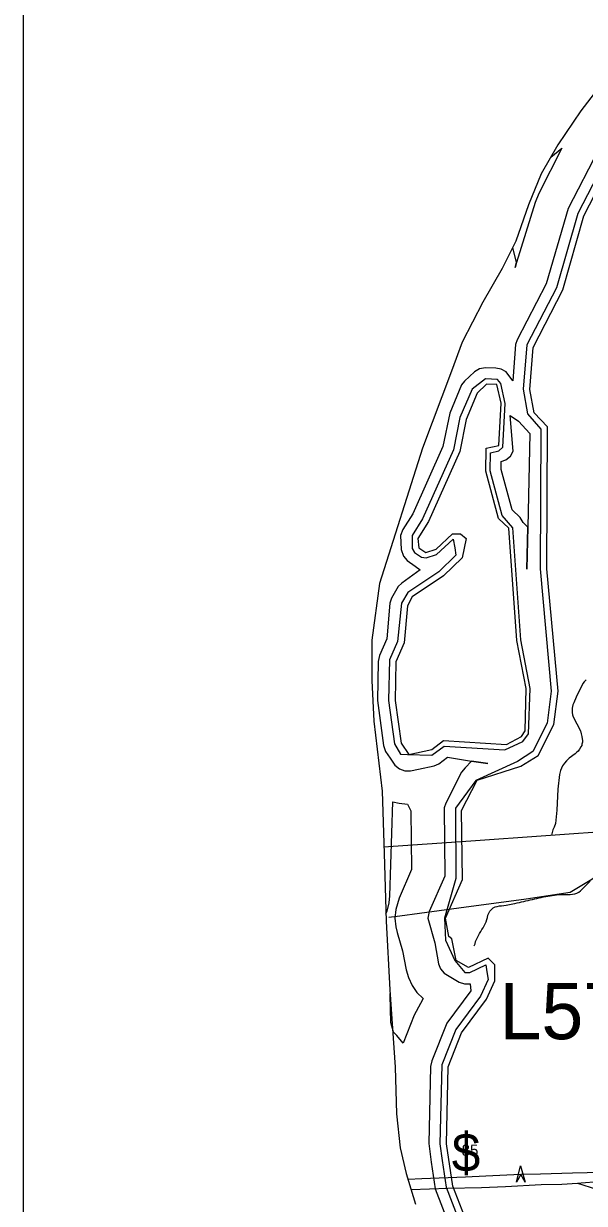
# Model space of a CAD drawing. Extents: x 1383679 to 1536984, y 460658 to 651027.
# Drawn here: x 1396052 to 1400132, y 554708 to 563300 of the extents above; entities that cross this region are included whole.
import ezdxf

# ---------------------------------------------------------------- set-up
doc = ezdxf.new("R2010")
doc.units = 0
for name, color, linetype in [('Default', 7, 'Continuous'), ('Exist Boundary Political CountyLine', 7, 'Continuous'), ('Exist Hydrographic Bay Label', 7, 'Continuous'), ('Exist Hydrographic Buffer Line', 7, 'Continuous'), ('Exist Hydrographic Island Shore', 7, 'Continuous'), ('Exist Hydrographic Misc Water Feature', 7, 'Continuous'), ('Exist Road Non-System Type 51', 7, 'Continuous'), ('Exist Road Primary Interstate Divided Center Attributed', 7, 'Continuous'), ('Exist Road Primary Interstate Shield CELL', 7, 'Continuous'), ('Exist Road Primary Interstate Structure Cantilever Sign Attributed CELL', 7, 'Continuous'), ('Exist Road Primary Interstate Structure Cantilever Sign Number Label', 7, 'Continuous'), ('Exist Utilities Electrical Transmission Line', 7, 'Continuous'), ('Map Preparation Inset Cut Line', 7, 'Continuous')]:
    doc.layers.add(name, color=color, linetype=linetype)

msp = doc.modelspace()

# ---------------------------------------------------------------- linework, layer by layer
at = {"layer": 'Exist Boundary Political CountyLine'}
msp.add_lwpolyline([(1400284.3, 562894.3), (1400107.3, 562663.7), (1399938.3, 562417.2), (1399817.8, 562205.5), (1399725, 561979.5), (1399633.4, 561715.2), (1399533.3, 561515.1), (1399392.2, 561271.9), (1399242, 560980.9), (1399165.5, 560768.4), (1398953.9, 560208.6), (1398640.8, 559221.5), (1398586.6, 558809.5), (1398586.5, 558515.3), (1398600.3, 558218.9), (1398661.9, 557709.2), (1398674.4, 557256.8), (1398690.2, 556762.2), (1398715.8, 556263.5), (1398756.1, 555700.4), (1398765.1, 555360), (1398791.9, 555113.4), (1398836.2, 554926.4), (1398903.5, 554702.9)], dxfattribs=at)
at = {"layer": 'Exist Hydrographic Bay Label'}
msp.add_lwpolyline([(1399260.7, 554613.5), (1399173.7, 554831.9), (1399129.7, 555141.3), (1399141.7, 555702.4), (1399237.7, 555949.9), (1399418.7, 556195.7), (1399479.7, 556329.1), (1399481.7, 556443.9), (1399432.7, 556494.2), (1399289.7, 556424.9), (1399198.6, 556475.9), (1399168.7, 556634), (1399144.7, 556651), (1399122.7, 556786), (1399244.7, 557065.8), (1399238.6, 557568.1), (1399351.7, 557789), (1399670.6, 557890.9), (1399796.6, 557970.5), (1399909.6, 558194.7), (1399940.6, 558437), (1399858.7, 559328.2), (1399863.6, 560362), (1399765.6, 560465.8), (1399735.6, 560633.8), (1399758.6, 560941.8), (1399975.6, 561360.9), (1400128.6, 561899.4), (1400337.5, 562305.5)], dxfattribs=at)
at = {"layer": 'Exist Hydrographic Buffer Line'}
for points in [[(1400800.9, 563674.2), (1400617.6, 563196.6), (1400440.8, 562604.7), (1400405.6, 562584.1), (1400236, 562381.2), (1400013, 561953.7), (1399854.6, 561404.8), (1399643.2, 560996.5), (1399631.5, 560962.1), (1399611.3, 560697)], [(1399968.3, 562391.4), (1399799.6, 562063.5), (1399773.4, 561997.2), (1399638.9, 561559.4), (1399627.9, 561523.6), (1399638.9, 561559.4), (1399610.8, 561669.9)], [(1399887.2, 562327.5), (1399968.3, 562391.4)], [(1400297.8, 562330.4), (1400084.1, 561917.1), (1399929.3, 561375.1), (1399714.2, 560959.7), (1399686.9, 560636.2), (1399717.3, 560458.2), (1399814.6, 560345.6), (1399809.8, 559327.8), (1399891.5, 558437.2), (1399861.9, 558206), (1399757, 557997.8), (1399644.7, 557926.9), (1399342.8, 557788.5), (1399194.1, 557585.8), (1399195.7, 557073.4), (1399113.7, 556785.4), (1399120.9, 556623.9), (1399189.7, 556475.4), (1399261.2, 556389.4), (1399298.2, 556388.3), (1399415.3, 556445.1), (1399422.7, 556393.7), (1399430.8, 556337.6), (1399375.1, 556215.6), (1399196.6, 555973.1), (1399095.5, 555716.3), (1399080.8, 555141.7), (1399097.5, 555020), (1399125.2, 554825.7), (1399214.6, 554598.2)], [(1399611.3, 560697), (1399562.8, 560762.8), (1399526.7, 560783.7), (1399488.1, 560790.8), (1399413.1, 560792.3), (1399369.7, 560785.2), (1399333.7, 560764.3), (1399260.2, 560695.2), (1399238.7, 560668), (1399152.7, 560461.6), (1399102.7, 560220.5), (1398883.7, 559730), (1398810.4, 559614.2), (1398793.5, 559570.8), (1398799.3, 559468.9), (1398814.8, 559420.9), (1398841.6, 559389), (1398901.6, 559347.7), (1398937.3, 559321.2), (1398803.1, 559223.9), (1398777.8, 559201.3), (1398729.4, 559114.9), (1398717.5, 559080), (1398694.8, 558820.3), (1398641.7, 558698.5), (1398631.8, 558653.1), (1398625.8, 558370.9), (1398670.9, 558042.1), (1398685.8, 557999), (1398719, 557949.2), (1398753.8, 557898.6), (1398785.8, 557871.8), (1398824.9, 557857.6), (1398866.5, 557857.6), (1398925.7, 557870.2)], [(1398794.6, 557980.3), (1398845.7, 557975.7), (1399022.2, 557972.6), (1399111.6, 558038.1), (1399554.2, 558010.1), (1399684.2, 558071.4), (1399725.8, 558128.1), (1399738.7, 558456.6), (1399670.4, 558812), (1399612.6, 559628.1), (1399534.4, 559717), (1399445.8, 560043.8), (1399449, 560174.3), (1399510.7, 560188.5), (1399539.3, 560213.8), (1399556.6, 560533.8), (1399524.7, 560679.8), (1399499.3, 560708.5), (1399411.6, 560712.4), (1399315.2, 560637.1), (1399226.7, 560431.2), (1399179.3, 560196.1), (1398954.3, 559692.1), (1398877.9, 559571.3), (1398878.9, 559476.9), (1398896.4, 559447.8), (1398946.4, 559414), (1398981.3, 559409.2), (1399056.2, 559433.8), (1399178.3, 559544), (1399188.9, 559481.9), (1399197.9, 559429), (1399073.5, 559308.3), (1398847.5, 559157.4), (1398800.2, 559077.7), (1398773.4, 558800.4), (1398715, 558666.6), (1398705.8, 558369.2), (1398750.2, 558053.3), (1398794.6, 557980.3)], [(1399714.2, 559327), (1399720.5, 559633.3), (1399685.5, 559666.4), (1399664.7, 559702.5), (1399605.8, 559759.5), (1399526.1, 560053.5), (1399527.4, 560110.3), (1399561.7, 560123.6), (1399593.7, 560150.3), (1399614.5, 560186.4), (1399591.4, 560446.2), (1399652.7, 560405.2), (1399734.4, 560314), (1399720.5, 559633.3), (1399714.2, 559327)], [(1398925.7, 557870.2), (1399038.9, 557894.4), (1399073.7, 557907.8), (1399137.1, 557956.3), (1399310.4, 557929.1), (1399429.8, 557910.4), (1399310.4, 557929.1), (1399265.7, 557880.4), (1399238.8, 557848.4), (1399122.9, 557622.2), (1399111.5, 557588.3), (1399115.5, 557089.6), (1399003.7, 556833.4), (1398993.8, 556785.4), (1399043.1, 556604.8), (1399071.8, 556453), (1399085.7, 556415.4), (1399112.6, 556383.5), (1399222, 556319.6), (1399259.9, 556306.1), (1399301.6, 556306.1), (1399305.8, 556256.3), (1399132.1, 556020.5), (1399020.9, 555745.2), (1399012.8, 555704.4), (1399000.9, 555143.3), (1399018.3, 555008.7), (1399046, 554814.4), (1399140.3, 554568.6)], [(1398688.4, 556818.7), (1398696, 556835), (1398712.2, 556895.7), (1398717.5, 556946.6), (1398739.5, 557632.9), (1398783.2, 557621.2), (1398845.7, 557615.7)], [(1398845.7, 557615.7), (1398869.7, 557567.5), (1398874.8, 557138.3), (1398783.7, 556929.3), (1398759.2, 556847.9), (1398753.8, 556785.4), (1398759.2, 556722.9), (1398769.2, 556681), (1398809.6, 556547.5), (1398836, 556408.4), (1398851.4, 556352.2), (1398877.9, 556295.4), (1398913.9, 556244), (1398958.3, 556199.6), (1398938.8, 556162.8), (1398893.1, 556079.5), (1398813.4, 555874.1), (1398766.6, 555929.7), (1398743.1, 555955.1), (1398723.7, 556025.8), (1398719.7, 556223.9), (1398717.7, 556237)]]:
    msp.add_lwpolyline(points, dxfattribs=at)
at = {"layer": 'Exist Hydrographic Island Shore'}
msp.add_lwpolyline([(1398854.6, 557976.3), (1399022.7, 558012.3), (1399107.7, 558079.5), (1399565.7, 558050.6), (1399674.6, 558107.5), (1399700.7, 558149.7), (1399707.7, 558458.1), (1399639.7, 558807.4), (1399581.6, 559625.9), (1399507.6, 559696.3), (1399414.6, 560039.5), (1399418.6, 560206.9), (1399510.6, 560228), (1399525.5, 560536.3), (1399494.6, 560671.5), (1399419.6, 560672.9), (1399351.6, 560608.6), (1399272.6, 560416.6), (1399226.6, 560184.5), (1398998.6, 559673.7), (1398920.7, 559550.5), (1398927.6, 559481.5), (1398977.7, 559447.7), (1399052.6, 559472.4), (1399171.6, 559584.9), (1399230.6, 559583.7), (1399271.6, 559550.1), (1399243.6, 559409.5), (1399107.7, 559277.6), (1398878.6, 559124.7), (1398844.6, 559059.7), (1398821.6, 558791), (1398760.6, 558651.1), (1398754.7, 558368.9), (1398798.7, 558059.5), (1398854.6, 557976.3)], dxfattribs=at)
at = {"layer": 'Exist Hydrographic Misc Water Feature'}
msp.add_lwpolyline([(1399330, 556583.7), (1399336.5, 556598.8), (1399339.7, 556614.6), (1399346.3, 556629.6), (1399353.6, 556644.3), (1399361.4, 556658.8), (1399369.7, 556673), (1399378.3, 556687.1), (1399386.9, 556701.1), (1399395.4, 556715.2), (1399403.6, 556729.4), (1399411.3, 556743.8), (1399418.2, 556758.5), (1399423, 556774.3), (1399426.3, 556790.6), (1399430, 556806.7), (1399436, 556821.7), (1399444.9, 556835.4), (1399455.9, 556847.9), (1399467.3, 556859.8), (1399481.8, 556867.6), (1399497.8, 556870.8), (1399514, 556873.5), (1399530.2, 556875.8), (1399546.6, 556878.1), (1399562.8, 556880.5), (1399610.8, 556888.3), (1399626.8, 556891.8), (1399642.8, 556895.4), (1399658.8, 556899.1), (1399674.8, 556902.8), (1399690.7, 556906.5), (1399706.7, 556910.3), (1399722.7, 556914.1), (1399738.7, 556917.9), (1399754.6, 556921.7), (1399770.6, 556925.5), (1399786.6, 556929.2), (1399802.6, 556932.9), (1399818.6, 556936.5), (1399834.6, 556940.1), (1399850.6, 556943.6), (1399947.1, 556957.1), (1399963.4, 556957.8), (1399979.8, 556957.9), (1399996.3, 556957.8), (1400012.7, 556957.8), (1400029.2, 556958.1), (1400045.5, 556958.9), (1400061.9, 556961.2), (1400077.4, 556966.4), (1400091.5, 556974.7), (1400104.5, 556985), (1400116.3, 556996.3), (1400175, 557053.6)], dxfattribs=at)
at = {"layer": 'Exist Road Non-System Type 51'}
msp.add_line((1400081.9, 554855.8), (1400219.2, 554811.4), dxfattribs=at)
for points in [[(1400144.8, 558519.7), (1400131.4, 558506.3), (1400121.8, 558493.4), (1400072, 558393.8), (1400054.3, 558353.9), (1400048.8, 558339.1), (1400044.1, 558314.7), (1400043, 558295.5), (1400043.9, 558283.3), (1400045.6, 558265.9), (1400050.2, 558251.4), (1400102.8, 558148.1), (1400109.8, 558127.3), (1400114.5, 558107), (1400117.1, 558091.2), (1400117.6, 558079), (1400117.3, 558066), (1400114.3, 558051.1), (1400112.7, 558042.6)], [(1400112.7, 558042.6), (1400106.5, 558031.7), (1400096.4, 558016.6), (1400085.7, 558001.8), (1400076, 557992.8), (1400064.8, 557982.6), (1400022.4, 557949.7), (1400002.4, 557929.7), (1399987.6, 557913.1), (1399973.9, 557893.7), (1399964.5, 557876.6), (1399958.6, 557861.4), (1399951.1, 557831.1), (1399938.1, 557723.5), (1399930.5, 557572.1), (1399921.6, 557474.7), (1399913.1, 557448.5), (1399903.2, 557427.1), (1399896.6, 557409.5), (1399892.1, 557390.5)]]:
    msp.add_lwpolyline(points, dxfattribs=at)
at = {"layer": 'Exist Road Primary Interstate Divided Center Attributed'}
for points in [[(1402889.9, 554881.6), (1402809.6, 554889.8), (1402781.4, 554892.7), (1402628.7, 554906.1), (1402436.1, 554924.4), (1402264.4, 554938.2), (1402075, 554951.4), (1402066.2, 554951.9), (1401820.9, 554959.8), (1401703.2, 554961.2), (1401454.2, 554964.3), (1401140.9, 554963), (1400812.9, 554956.8), (1400615.7, 554948.8), (1400380.2, 554939.8), (1400229.5, 554933.3), (1400151.5, 554930.7), (1400046.8, 554927.3), (1399813.2, 554921.2), (1399668.9, 554919.2), (1399415.1, 554904.8), (1399267.1, 554899.4), (1398949.5, 554886), (1398849.6, 554881.8)], [(1398871.8, 554808), (1399139.7, 554819.3), (1399383.9, 554824.3), (1399558.4, 554831.4), (1399816.6, 554844.8), (1399967.8, 554848.3), (1400081.5, 554856), (1400107.8, 554857.8), (1400231.2, 554866.9), (1400703.7, 554883.3), (1401109.6, 554891.3), (1401566.5, 554885.6), (1401573.3, 554885.6), (1401953.8, 554874.5), (1402075, 554867.8), (1402227.7, 554859.3), (1402444.7, 554849.5), (1402685, 554837.7), (1402785.5, 554830.5), (1402799.6, 554829.3), (1402883.2, 554821.9)]]:
    msp.add_lwpolyline(points, dxfattribs=at)
at = {"layer": 'Exist Road Primary Interstate Structure Cantilever Sign Attributed CELL'}
msp.add_lwpolyline([(1399638.2, 554862), (1399668, 554980.2), (1399701.3, 554862.9), (1399668.9, 554919.2)], close=True, dxfattribs=at)
at = {"layer": 'Exist Utilities Electrical Transmission Line'}
for points in [[(1400765.5, 557449.6), (1400396.8, 557423.2), (1399304.7, 557345.9), (1398671.2, 557302.7)], [(1400796.7, 557310.9), (1400694.4, 557298.9), (1400531.8, 557282.4), (1400461.1, 557245.8), (1400175.2, 557059.7), (1400029.1, 556970.6), (1399708, 556923.2), (1399218.4, 556857.4), (1398789.1, 556800.2), (1398708.9, 556789.3)]]:
    msp.add_lwpolyline(points, dxfattribs=at)
at = {"layer": 'Map Preparation Inset Cut Line'}
msp.add_lwpolyline([(1458567.8, 520758.2), (1396051.8, 520758.2), (1396051.8, 564142.2), (1458567.8, 564142.2), (1458567.8, 520758.2)], dxfattribs=at)

# ---------------------------------------------------------------- texts
at = {"layer": 'Default'}
msp.add_text('$', height=278.9, dxfattribs=at).set_placement((1399167.2, 554939.2))
at = {"layer": 'Exist Road Primary Interstate Shield CELL'}
msp.add_text('85', height=82.02, dxfattribs=at).set_placement((1399238.7, 555054))
at = {"layer": 'Exist Road Primary Interstate Structure Cantilever Sign Number Label'}
msp.add_text('L572', height=410.1, dxfattribs=at).set_placement((1399514.1, 555903.4))

doc.saveas('drawing.dxf')
